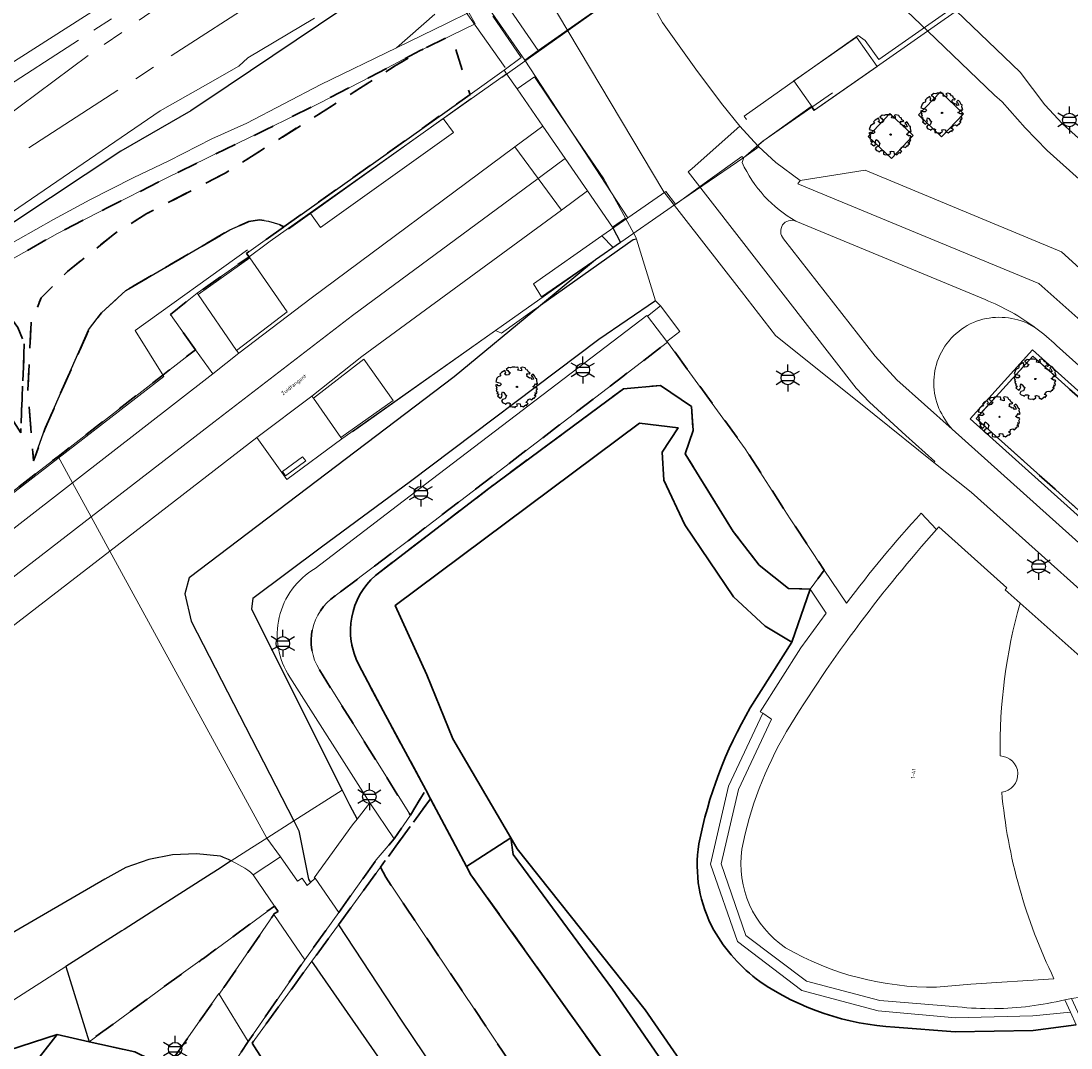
# Model space of a CAD drawing. Extents: x 105780 to 185197, y 477999 to 525027.
# Tile 269 of 562: x 107972 to 108071, y 478384 to 478481. Entities that reach past the tile are written whole.
import ezdxf
from ezdxf.enums import TextEntityAlignment as Align

# ---------------------------------------------------------------- set-up
doc = ezdxf.new("R2010")
doc.units = 0
doc.linetypes.add('AM-AS', pattern=[16, 10, -2, 2, -2])
doc.linetypes.add('XX-HIDDEN', pattern=[4, 2, -2])
for name, color, linetype, lineweight in [('B-GV-GR-BOOM-S', 252, 'Continuous', 25), ('B-GV-GR-GRAS_GAZON-G', 252, 'Continuous', 13), ('B-GV-GR-MATERIAALGRENS-G', 252, 'XX-HIDDEN', 35), ('B-RO-IE-MEUBILAIR_WEGMEUBILAIR-S', 252, 'Continuous', 25), ('B-RO-IE-TERREINAFSCHEIDING_KUNSTMATIG_HEKWERK-G', 252, 'IE-TERREINAFSCHEIDING-KUNSTMATIG', 18), ('B-RO-IE-TERREINAFSCHEIDING_KUNSTMATIG_SCHUTTING-G', 252, 'IE-TERREINAFSCHEIDING-KUNSTMATIG-DICHT', 18), ('B-WE-AM-AS_SPOOR-G', 252, 'AM-AS', 18), ('B-WE-GW-WATERGANG_SLOOT_INSTEEK-G', 252, 'Continuous', 30), ('B-XX-KG-KADASTRAAL_BEBOUWING-G', 252, 'Continuous', 20), ('B1-WE-GW-TALUD_KRUIN-G', 252, 'Continuous', 25), ('B1-WE-KW-KUNSTWERK_DEK-BRUG', 252, 'Continuous', 18), ('B1-WE-KW-KUNSTWERK_PERRON-GV', 252, 'Continuous', 18), ('B1-WE-KW-KUNSTWERK_PIJLER-GV', 252, 'Continuous', 18), ('B1-WE-OG-BEBOUWING-T18', 7, 'Continuous', 18), ('B1-WE-OG-TERREIN_ERF-GV', 252, 'Continuous', 18), ('B1-WE-OG-TOPOGRAFIE-T18', 10, 'Continuous', 18), ('B1-WE-OG-WEG-GV', 7, 'Continuous', 18), ('B1-WE-VH-VERHARDING_ASFALT-GV', 252, 'Continuous', 18), ('B1-WE-VH-VERHARDING_BEDRIJFSVLOERPLAAT-GV', 252, 'Continuous', 18), ('B1-WE-VH-VERHARDING_BETON-GV', 252, 'Continuous', 18), ('B1-WE-VH-VERHARDING_BETONSTRAATSTEEN-GV', 252, 'Continuous', 18), ('B1-WE-VH-VERHARDING_HALFVERHARDING-GV', 252, 'Continuous', 18), ('B1-WE-VH-VERHARDING_HALFVERHARDING_GRIND-GV', 252, 'Continuous', 18), ('B1-WE-VH-VERHARDING_OPEN-GV', 252, 'Continuous', 18), ('B1-WE-VH-VERHARDING_STRAATBAKSTEEN-GV', 252, 'Continuous', 18), ('B1-WE-VH-VERHARDING_TEGEL-GV', 252, 'Continuous', 18)]:
    doc.layers.add(name, color=color, linetype=linetype, lineweight=lineweight)
doc.styles.add('NLCS-ISO', font='NLCS-ISO.ttf')
doc.styles.add('NLCS-ISO-M200-T18', font='NLCS-ISO.ttf', dxfattribs={"height": 0.36})
doc.linetypes.add('IE-TERREINAFSCHEIDING-KUNSTMATIG', pattern='A,4,[82,NLCS.SHX,S=0.75,R=90,X=0,Y=0],4,-2', length=10)
doc.linetypes.add('IE-TERREINAFSCHEIDING-KUNSTMATIG-DICHT', pattern='A,8,-1,[82,NLCS.SHX,S=0.75,R=90,X=0,Y=0],-1', length=10)

# ---------------------------------------------------------------- blocks, each defined once
blk = doc.blocks.new('B-SIE-WEG_LICHTMAST-SO')
at = {"ltscale": 0.1}
for p, q in [((0, 1.27), (0, 2.53)), ((-1.1, 0.63), (-2.19, 1.27)), ((1.1, 0.63), (2.19, 1.27)), ((-1.1, -0.63), (-2.19, -1.27)), ((0, -1.27), (0, -2.53)), ((1.1, -0.63), (2.19, -1.27))]:
    blk.add_line(p, q, dxfattribs=at)
at = {"flags": 128}
for points in [[(-1.16, 0.5), (1.16, 0.5)], [(-1.16, -0.5), (1.16, -0.5)]]:
    blk.add_lwpolyline(points, dxfattribs=at)
at = {"ltscale": 0.1}
blk.add_circle((0, 0), 1.27, dxfattribs=at)
at = {"style": 'NLCS-ISO'}
blk.add_attdef('TYPE', text='', height=1.8, dxfattribs=at).set_placement((0, 2.53), align=Align.BOTTOM_CENTER)
blk = doc.blocks.new('B-SGR-BOOM_06')
at = {"linetype": 'Continuous', "flags": 128}
blk.add_lwpolyline([(1.079, 1.408), (1.012, 1.576), (0.879, 1.626), (0.778, 1.81), (0.509, 1.877), (0.342, 1.81), (0.443, 1.709), (0.426, 1.525), (0.091, 1.592), (0.141, 1.726), (0.074, 1.877), (-0.06, 1.844), (-0.194, 1.877), (-0.462, 1.86), (-0.596, 1.793), (-0.781, 1.826), (-1.016, 1.642), (-0.848, 1.559), (-0.798, 1.458), (-0.63, 1.374), (-0.798, 1.156), (-1.015, 1.106), (-1.166, 1.24), (-1.048, 1.287), (-1.149, 1.542), (-1.451, 1.374), (-1.602, 1.206), (-1.518, 1.139), (-1.602, 1.005), (-1.77, 0.938), (-1.887, 0.821), (-2.004, 0.486), (-1.552, 0.368), (-1.485, 0.218), (-1.602, 0.117), (-1.803, 0.117), (-1.841, 0.222), (-2.037, 0.151), (-1.903, -0.067), (-1.97, -0.151), (-1.887, -0.218), (-1.954, -0.402), (-1.813, -0.473), (-1.887, -0.62), (-1.77, -0.637), (-1.717, -0.683), (-1.848, -0.843), (-1.568, -1.073), (-1.467, -0.972), (-1.384, -0.788), (-1.451, -0.704), (-1.367, -0.47), (-1.25, -0.537), (-1.115, -0.704), (-0.998, -0.804), (-1.115, -1.123), (-1.367, -1.173), (-1.467, -1.358), (-1.333, -1.508), (-1.133, -1.559), (-1.108, -1.609), (-1.082, -1.659), (-0.931, -1.491), (-0.73, -1.491), (-0.63, -1.559), (-0.68, -1.709), (-0.68, -1.844), (-0.462, -1.894), (-0.244, -1.877), (-0.194, -1.978), (-0.093, -1.86), (0.041, -1.793), (-0.024, -1.603), (0.108, -1.559), (0.309, -1.609), (0.342, -1.844), (0.46, -1.826), (0.577, -1.894), (0.828, -1.693), (0.946, -1.742), (0.929, -1.659), (1.063, -1.592), (0.963, -1.491), (0.845, -1.458), (1.03, -1.29), (1.046, -1.19), (1.264, -1.139), (1.415, -1.223), (1.515, -1.123), (1.508, -1.053), (1.649, -1.053), (1.649, -0.955), (1.784, -0.905), (1.784, -0.821), (1.633, -0.821), (1.817, -0.636), (1.7, -0.57), (1.851, -0.62), (1.901, -0.503), (1.817, -0.368), (1.934, -0.184), (1.867, -0.101), (1.7, -0.101), (1.499, 0.034), (1.633, 0.117), (1.75, 0.335), (1.817, 0.235), (1.951, 0.285), (1.867, 0.57), (1.884, 0.755), (1.8, 0.788), (1.666, 1.056), (1.531, 1.205), (1.35, 1.042), (1.465, 0.972), (1.566, 0.721), (1.415, 0.687), (1.331, 0.854), (1.197, 0.822), (1.063, 0.922), (0.895, 1.006), (0.979, 1.073), (0.929, 1.173), (1.012, 1.274), (1.146, 1.223), (1.264, 1.291)], close=True, dxfattribs=at)
blk.add_circle((0, 0), 0.06)
at = {"style": 'NLCS-ISO'}
blk.add_attdef('SOORT', text='', height=0.3, dxfattribs=at).set_placement((0, -0.36), align=Align.TOP_CENTER)

msp = doc.modelspace()

# ---------------------------------------------------------------- linework, layer by layer
at = {"layer": 'B-GV-GR-GRAS_GAZON-G', "flags": 128}
msp.add_lwpolyline([(108001.808, 478482.367), (107991.17, 478475.213), (107987.655, 478472.85), (107981.058, 478469.048), (107971.055, 478462.432), (107963.634, 478457.551), (107956.874, 478453.004), (107956.262, 478451.895), (107960.372, 478454.391), (107964.749, 478457.011), (107969.678, 478459.792), (107974.689, 478462.6), (107978.135, 478464.463), (107982.215, 478466.542), (107985.582, 478468.159), (107989.623, 478470.229), (107992.927, 478471.714), (107999.93, 478475.365), (108007.058, 478478.798), (108010.694, 478481.994)], dxfattribs=at)
for points in [[(108052.403, 478332.129), (108025.226, 478371.991), (108007.879, 478397.812), (108006.057, 478400.525), (108005.546, 478401.465), (108001.584, 478396.037), (108007.501, 478387.023), (108026.163, 478359.332), (108047.647, 478328.302), (108055.711, 478319.237), (108063.443, 478315.237)], [(108047.647, 478328.302), (108026.163, 478359.332), (108007.501, 478387.023), (108001.584, 478396.037), (107999.075, 478392.6), (108018.411, 478364.766), (108041.641, 478330.321), (108041.452, 478326.138), (108055.711, 478319.237)], [(107996.56, 478380.038), (107998.237, 478377.727), (107998.797, 478376.91), (107999.775, 478375.48), (108010.054, 478360.459), (108026.784, 478336.398), (108028.721, 478333.398), (108029.943, 478331.747), (108031.706, 478330.413), (108032.541, 478330.114), (108041.452, 478326.138), (108041.641, 478330.321), (108018.411, 478364.766), (107999.075, 478392.6), (107993.432, 478384.869), (107995.024, 478382.41)]]:
    msp.add_lwpolyline(points, close=True, dxfattribs=at)
at = {"layer": 'B-GV-GR-MATERIAALGRENS-G', "flags": 128}
for points in [[(107996.434, 478461.921), (108014.003, 478474.404), (108012.443, 478479.316), (108012.402, 478479.441), (108012.226, 478479.98), (108009.572, 478478.677), (108006.89, 478477.072), (107990.882, 478466.971), (107983.513, 478463.172), (107980.437, 478461.255), (107976.015, 478457.693), (107973.528, 478455.225), (107972.582, 478452.892), (107972.27, 478446.358), (107972.818, 478439.828), (107973.87, 478442.816), (107978.011, 478452.186), (107979.224, 478453.798), (107981.525, 478455.907), (107991.332, 478461.625), (107993.126, 478462.418), (107994.131, 478462.572), (107994.979, 478462.456), (107996.054, 478462.122)], [(107988.101, 478450.322), (107985.725, 478453.652), (107988.245, 478455.647), (107993.151, 478459.099), (107992.893, 478459.405), (107996.434, 478461.921), (107996.054, 478462.122), (107994.979, 478462.456), (107994.131, 478462.572), (107993.126, 478462.418), (107991.332, 478461.625), (107981.525, 478455.907), (107979.224, 478453.798), (107978.011, 478452.186), (107973.87, 478442.816), (107972.818, 478439.828), (107972.27, 478446.358), (107972.582, 478452.892), (107973.528, 478455.225), (107976.015, 478457.693), (107980.437, 478461.255), (107983.513, 478463.172), (107990.882, 478466.971), (108006.89, 478477.072), (108009.572, 478478.677), (108009.308, 478478.547), (108004.549, 478476.048), (107999.867, 478473.632), (107994.76, 478471.099), (107989.674, 478468.639), (107984.897, 478466.289), (107979.749, 478463.695), (107975.085, 478461.3), (107968.688, 478457.704), (107964.819, 478455.448), (107966.222, 478455.773), (107967.203, 478455.689), (107969.136, 478454.72), (107970.479, 478453.59), (107971.319, 478452.42), (107971.942, 478450.95), (107971.595, 478442.487), (107967.674, 478448.593), (107965.994, 478450.932), (107965.137, 478451.493), (107964.325, 478451.329), (107963.327, 478450.804), (107961.964, 478449.975), (107961.134, 478449.202), (107961.212, 478447.557), (107965.637, 478440.442), (107966.844, 478438.306), (107967.135, 478437.548), (107967.131, 478436.84), (107966.713, 478436.152), (107965.284, 478435.076), (107962.726, 478433.517), (107960.654, 478432.579), (107958.641, 478432.177), (107954.191, 478432.299), (107952.714, 478431.328), (107945.173, 478426.373), (107925.195, 478412.893), (107915.324, 478406.459), (107851.442, 478366.085), (107857.779, 478369.265), (107909.153, 478402.393), (107953.298, 478431.007), (107957.022, 478426.181), (107972.562, 478438.251), (107975.132, 478440.248), (107985.019, 478447.928)], [(107925.195, 478412.893), (107945.173, 478426.373), (107952.714, 478431.328), (107954.191, 478432.299), (107958.641, 478432.177), (107960.654, 478432.579), (107962.726, 478433.517), (107965.284, 478435.076), (107966.713, 478436.152), (107967.131, 478436.84), (107967.135, 478437.548), (107966.844, 478438.306), (107965.637, 478440.442), (107961.212, 478447.557), (107961.134, 478449.202), (107961.964, 478449.975), (107963.327, 478450.804), (107964.325, 478451.329), (107965.137, 478451.493), (107965.994, 478450.932), (107967.674, 478448.593), (107971.595, 478442.487), (107971.942, 478450.95), (107971.319, 478452.42), (107970.479, 478453.59), (107969.136, 478454.72), (107967.203, 478455.689), (107966.222, 478455.773), (107964.819, 478455.448), (107957.7, 478451.03), (107956.713, 478449.987), (107955.946, 478449.022), (107955.134, 478447.086), (107953.948, 478444.898), (107953.802, 478443.814), (107953.977, 478442.827), (107954.817, 478440.098), (107954.885, 478439.056), (107954.443, 478438.155), (107953.664, 478437.449), (107948.047, 478433.801), (107936.347, 478426.542), (107914.365, 478412.672), (107888.3, 478394.87), (107848.205, 478366.914), (107839.288, 478359.987), (107851.442, 478366.085), (107915.324, 478406.459)], [(108061.779, 478443.832), (108084.386, 478423.555), (108085.854, 478425.185), (108085.102, 478425.874), (108085.354, 478426.197), (108087.198, 478428.219), (108087.486, 478428.487), (108088.228, 478427.823), (108089.709, 478429.469), (108067.127, 478449.718)], [(108001.584, 478396.037), (108005.546, 478401.465), (108010.274, 478407.943), (108009.824, 478408.789), (108008.372, 478406.373), (108006.859, 478404.157), (108005.161, 478402.172), (108001.616, 478397.196), (108001.063, 478396.425), (107998.414, 478392.735), (107998.409, 478392.745), (107993.063, 478385.025), (107992.276, 478383.815), (107993.766, 478382.868), (107995.401, 478381.315), (107996.56, 478380.038), (107995.024, 478382.41), (107993.432, 478384.869), (107999.075, 478392.6)], [(108005.546, 478401.465), (108006.057, 478400.525), (108007.879, 478397.812), (108025.226, 478371.991), (108052.403, 478332.129), (108063.443, 478315.237), (108063.387, 478315.055), (108064.477, 478314.649), (108074.028, 478310.002), (108093.974, 478279.231), (108094.205, 478279.777), (108094.958, 478280.421), (108095.991, 478281.174), (108095.214, 478282.286), (108095.448, 478282.445), (108066.728, 478322.981), (108045.038, 478356.013), (108033.761, 478373.186), (108014.095, 478400.768), (108013.677, 478401.54), (108010.274, 478407.943)], [(107995.495, 478397.02), (107995.489, 478397.063), (107995.891, 478397.302), (107995.546, 478397.808), (107988.845, 478392.871), (107988.73, 478392.784), (107986.973, 478391.526), (107984.947, 478390.067), (107978.047, 478385.007), (107982.365, 478384.047), (107985.211, 478382.654), (107985.392, 478382.525), (107990.305, 478389.547), (107990.334, 478389.494)]]:
    msp.add_lwpolyline(points, close=True, dxfattribs=at)
for points in [[(108034.894, 478444.953), (108035.053, 478442.709), (108034.323, 478440.5), (108038.847, 478433.15), (108041.296, 478429.983), (108044.047, 478427.795), (108046.11, 478427.712), (108047.439, 478429.514), (108044.227, 478434.347), (108039.987, 478440.976), (108032.657, 478451.042), (108028.421, 478447.798), (108009.099, 478433), (108001.285, 478427.086)], [(108005.078, 478429.021), (108015.783, 478437.217), (108028.478, 478446.64), (108031.986, 478446.947), (108034.894, 478444.953)], [(107999.791, 478420.114), (108008.372, 478406.373), (108009.824, 478408.789), (108005.798, 478416.236), (108003.517, 478420.562)]]:
    msp.add_lwpolyline(points, dxfattribs=at)
for points in [[(108003.517, 478420.562, -0.345923), (108005.078, 478429.021)], [(108001.285, 478427.086, 0.404489), (107999.791, 478420.114)]]:
    msp.add_lwpolyline(points, format="xyb", dxfattribs=at)
at = {"layer": 'B-RO-IE-TERREINAFSCHEIDING_KUNSTMATIG_HEKWERK-G', "flags": 128}
for points in [[(108040.108, 478472.037), (108039.868, 478472.348), (108050.646, 478479.969), (108051.285, 478479.515), (108052.596, 478477.7), (108065.584, 478486.825)], [(108017.312, 478476.963), (108013.419, 478482.472), (108011.044, 478486.03), (108009.312, 478484.891), (108008.722, 478485.901)], [(108016.998, 478476.024), (108027.696, 478483.628), (108027.636, 478483.769), (108029.6, 478484.911)], [(108048.227, 478474.567), (108041.628, 478470.011)], [(108041.628, 478470.011), (108041.259, 478469.692), (108039.818, 478468.439), (108039.652, 478468.554), (108036.452, 478466.266)], [(108036.452, 478466.266), (108033.443, 478464.051)], [(107756.713, 478301.907), (107779.63, 478319.948), (107793.643, 478331.111), (107800.235, 478335.511), (107830.974, 478353.18), (107851.442, 478366.085), (107915.324, 478406.459), (107925.195, 478412.893), (107953.205, 478431.147), (107956.742, 478425.849), (107985.111, 478447.778), (107982.416, 478452.14), (107993.001, 478459.742)], [(108002.903, 478442.554), (108016.418, 478452.131)]]:
    msp.add_lwpolyline(points, dxfattribs=at)
at = {"layer": 'B-RO-IE-TERREINAFSCHEIDING_KUNSTMATIG_SCHUTTING-G', "flags": 128}
for points in [[(107992.893, 478459.405), (107993.151, 478459.099), (107994.754, 478460.275), (107995.149, 478460.56), (108017.458, 478476.369), (108017.23, 478476.697), (108014.003, 478474.404), (107996.434, 478461.921)], [(107993.234, 478459), (107993.151, 478459.099), (107988.245, 478455.647), (107988.338, 478455.515)]]:
    msp.add_lwpolyline(points, close=True, dxfattribs=at)
for points in [[(108014.12, 478474.034), (107996.862, 478461.695)], [(108045.751, 478390.73), (108040.034, 478395.035), (108037.719, 478401.798), (108039.342, 478408.811), (108042.462, 478415.447), (108042.367, 478415.51), (108041.627, 478416.004), (108038.414, 478409.134), (108036.701, 478401.766), (108039.258, 478394.45), (108045.316, 478389.823), (108052.536, 478387.921), (108059.826, 478387.256), (108067.11, 478387.435), (108070.673, 478387.788), (108070.134, 478388.972)], [(108060.018, 478388.297), (108052.698, 478388.902), (108045.751, 478390.73)], [(108071.753, 478386.966), (108070.777, 478389.07), (108070.134, 478388.972), (108070.673, 478387.788), (108071.209, 478386.608)]]:
    msp.add_lwpolyline(points, dxfattribs=at)
for points in [[(108070.134, 478388.972, -0.058235), (108063.506, 478388.124)], [(108063.506, 478388.124, -0.030658), (108060.018, 478388.297)]]:
    msp.add_lwpolyline(points, format="xyb", dxfattribs=at)
at = {"layer": 'B-WE-AM-AS_SPOOR-G', "flags": 128}
for points in [[(108003.735, 478496.694), (107977.051, 478479.546)], [(108004.121, 478496.244), (107977.973, 478478.073)], [(108007.748, 478492.016), (107994.718, 478483.814), (107969.298, 478467.383), (107949.255, 478454.612)], [(107977.051, 478479.546), (107935.893, 478452.913), (107929.573, 478448.751)], [(107977.973, 478478.073), (107948.247, 478456.062)]]:
    msp.add_lwpolyline(points, dxfattribs=at)
at = {"layer": 'B-WE-GW-WATERGANG_SLOOT_INSTEEK-G', "flags": 128}
for points in [[(108034.894, 478444.953), (108031.986, 478446.947), (108028.478, 478446.64), (108015.783, 478437.217), (108005.078, 478429.021)], [(108003.517, 478420.562), (108005.798, 478416.236), (108009.824, 478408.789), (108010.274, 478407.943), (108013.677, 478401.54), (108017.863, 478404.232), (108012.37, 478413.594), (108009.919, 478419.644), (108006.942, 478426.191), (108030.011, 478443.4), (108033.648, 478442.948), (108032.132, 478440.662), (108032.284, 478438.021), (108034.286, 478433.78), (108038.86, 478426.993), (108041.847, 478424.228), (108044.384, 478422.716), (108046.11, 478427.712), (108044.047, 478427.795), (108041.296, 478429.983), (108038.847, 478433.15), (108034.323, 478440.5), (108035.053, 478442.709), (108034.894, 478444.953)], [(108040.454, 478416.502), (108044.384, 478422.716), (108041.847, 478424.228), (108038.86, 478426.993), (108034.286, 478433.78), (108032.284, 478438.021), (108032.132, 478440.662), (108033.648, 478442.948), (108030.011, 478443.4), (108006.942, 478426.191), (108009.919, 478419.644), (108012.37, 478413.594), (108017.863, 478404.232), (108018.464, 478403.208), (108030.537, 478388.009), (108035.891, 478380.268), (108041.811, 478371.103), (108047.181, 478363.245), (108054.934, 478352.077), (108069.023, 478330.989), (108074.694, 478322.962)], [(108071.209, 478386.608), (108067.16, 478386.067), (108059.783, 478385.943), (108054.106, 478386.374)], [(107971.656, 478381.35), (107975.05, 478385.673), (107968.102, 478383.446), (107965.277, 478381.42), (107941.738, 478365.315), (107929.535, 478357.098), (107834.713, 478293.251)], [(107985.211, 478382.654), (107982.365, 478384.047), (107978.047, 478385.007), (107975.05, 478385.673), (107971.656, 478381.35)]]:
    msp.add_lwpolyline(points, dxfattribs=at)
for points in [[(108005.078, 478429.021, 0.345923), (108003.517, 478420.562)], [(108035.609, 478403.68, -0.08527), (108040.454, 478416.502)], [(108037.023, 478395.538, -0.168265), (108035.609, 478403.68)], [(108041.342, 478390.692, -0.104201), (108037.023, 478395.538)], [(108054.106, 478386.374, -0.136165), (108041.342, 478390.692)]]:
    msp.add_lwpolyline(points, format="xyb", dxfattribs=at)
for points in [[(108099.197, 478284.721), (108076.291, 478319.212), (108057.823, 478346.305), (108046.763, 478361.916), (108027.449, 478389.961), (108018.082, 478402.661), (108017.863, 478404.232), (108013.677, 478401.54), (108014.095, 478400.768), (108033.761, 478373.186), (108045.038, 478356.013), (108066.728, 478322.981), (108095.448, 478282.445), (108096.015, 478281.618), (108096.577, 478282.249), (108096.749, 478281.997)], [(108099.197, 478284.721), (108099.746, 478285.332), (108098.126, 478288.103), (108094.408, 478293.532), (108090.629, 478298.928), (108087.001, 478304.551), (108084.651, 478307.875), (108079.632, 478315.543), (108074.694, 478322.962), (108069.023, 478330.989), (108054.934, 478352.077), (108047.181, 478363.245), (108041.811, 478371.103), (108035.891, 478380.268), (108030.537, 478388.009), (108018.464, 478403.208), (108017.863, 478404.232), (108018.082, 478402.661), (108027.449, 478389.961), (108046.763, 478361.916), (108057.823, 478346.305), (108076.291, 478319.212)]]:
    msp.add_lwpolyline(points, close=True, dxfattribs=at)
at = {"layer": 'B-XX-KG-KADASTRAAL_BEBOUWING-G', "flags": 128}
for points in [[(108020.444, 478478.549), (108012.581, 478490.001), (108011.43, 478489.203), (108012.187, 478488.122), (108011.994, 478488.003), (108019.175, 478477.643)], [(108011.485, 478472.15), (107998.941, 478463.181), (107999.894, 478461.847), (108012.438, 478470.816)], [(108026.444, 478461.071), (108027.509, 478459.951), (108033.386, 478464.041), (108032.497, 478465.237), (108028.889, 478462.754)], [(108026.444, 478461.071), (108020.008, 478456.541), (108020.762, 478455.299), (108027.509, 478459.951)]]:
    msp.add_lwpolyline(points, close=True, dxfattribs=at)
for points in [[(108065.927, 478426.41), (108064.506, 478427.666), (108064.673, 478427.852), (108058.245, 478433.611), (108058.04, 478433.337)], [(108058.038, 478390.158), (108061.261, 478390.421), (108069.12, 478390.954)]]:
    msp.add_lwpolyline(points, dxfattribs=at)
for points in [[(108058.04, 478433.337, 0.022236), (108050.801, 478424.513)], [(108064.036, 478411.973, -0.073628), (108065.927, 478426.41)], [(108050.801, 478424.513, 0.023799), (108043.886, 478414.29)], [(108043.886, 478414.29, 0.084363), (108039.65, 478403.173)], [(108064.187, 478408.566, 0.936596), (108064.036, 478411.973)], [(108069.12, 478390.954, -0.091138), (108064.187, 478408.566)], [(108039.65, 478403.173, 0.285622), (108043.785, 478393.869)], [(108043.785, 478393.869, 0.135056), (108058.038, 478390.158)]]:
    msp.add_lwpolyline(points, format="xyb", dxfattribs=at)
at = {"layer": 'B1-WE-GW-TALUD_KRUIN-G', "flags": 128}
for points in [[(108003.734, 478483.486), (108001.808, 478482.367), (107991.17, 478475.213), (107987.655, 478472.85), (107981.058, 478469.048), (107971.055, 478462.432), (107963.634, 478457.551), (107956.874, 478453.004), (107956.262, 478451.895)], [(107972.818, 478439.828), (107973.87, 478442.816), (107978.011, 478452.186), (107979.224, 478453.798), (107981.525, 478455.907), (107991.332, 478461.625), (107993.126, 478462.418), (107994.131, 478462.572), (107994.979, 478462.456), (107996.054, 478462.122), (107996.434, 478461.921), (108014.003, 478474.404)], [(108027.457, 478461.897), (108028.211, 478460.452), (108025.859, 478458.792), (108020.656, 478454.491)], [(108029.729, 478460.741), (108029.726, 478460.751), (108029.404, 478460.68), (108020.656, 478454.491), (108012.523, 478447.768), (107987.502, 478428.791), (107987.083, 478427.285), (107987.686, 478424.694), (107997.377, 478405.846)], [(108031.523, 478454.927), (108031.524, 478454.924), (108026.176, 478451.273), (108008.373, 478437.895), (108000, 478431.667), (107993.506, 478426.837), (107993.375, 478425.869), (108000, 478412.629), (108001.937, 478408.759), (108002.632, 478407.369), (108003.345, 478406.024)], [(107997.377, 478405.846), (107997.863, 478404.902), (107998.768, 478400.331), (107998.958, 478400.038)], [(107991.475, 478402.076), (107991.194, 478402.214), (107991.047, 478402.28), (107990.898, 478402.343), (107990.749, 478402.404), (107990.6, 478402.464), (107990.449, 478402.521), (107988.183, 478402.749), (107985.909, 478402.641), (107983.675, 478402.199), (107981.53, 478401.433), (107979.522, 478400.36), (107970.055, 478394.842), (107867.326, 478320.812), (107845.013, 478303.761)], [(107991.475, 478402.076), (107990.934, 478401.73), (107990.508, 478401.458), (107988.881, 478400.418), (107984.358, 478397.529), (107981.377, 478395.595), (107981.149, 478395.479), (107975.857, 478392.099), (107978.047, 478385.007)], [(108001.584, 478396.037), (108007.501, 478387.023), (108026.163, 478359.332), (108047.647, 478328.302), (108055.711, 478319.237)], [(108041.452, 478326.138), (108041.641, 478330.321), (108018.411, 478364.766), (107999.075, 478392.6)]]:
    msp.add_lwpolyline(points, dxfattribs=at)
at = {"layer": 'B1-WE-KW-KUNSTWERK_DEK-BRUG', "flags": 128}
msp.add_lwpolyline([(108029.653, 478485.046), (108019.175, 478477.643), (108028.889, 478462.754), (108032.497, 478465.237), (108033.386, 478464.041), (108039.853, 478468.465), (108041.265, 478469.653), (108041.743, 478470.055), (108046.204, 478473.278), (108046.463, 478472.908), (108052.368, 478477.033), (108061.045, 478483.092)], dxfattribs=at)
at = {"layer": 'B1-WE-KW-KUNSTWERK_PERRON-GV', "flags": 128}
msp.add_lwpolyline([(107957.856, 478472.731), (107958.27, 478472.092), (107959.483, 478470.223), (108002.742, 478497.852), (107994.757, 478507.16), (107952.745, 478480.61)], close=True, dxfattribs=at)
at = {"layer": 'B1-WE-KW-KUNSTWERK_PIJLER-GV', "flags": 128}
msp.add_lwpolyline([(108020.076, 478476.078), (108018.445, 478474.953), (108020.886, 478471.416), (108022.995, 478468.362), (108025.099, 478465.313), (108027.457, 478461.897), (108028.676, 478462.739), (108026.633, 478466.432), (108022.475, 478472.528)], close=True, dxfattribs=at)
at = {"layer": 'B1-WE-OG-TERREIN_ERF-GV', "flags": 128}
msp.add_lwpolyline([(107996.601, 478438.412), (107998.499, 478439.821), (107998.201, 478440.222), (107996.303, 478438.813)], close=True, dxfattribs=at)
at = {"layer": 'B1-WE-OG-TERREIN_ERF-GV'}
for points in [[(108056.595, 478434.893, 0.025058), (108049.542, 478426.384)], [(108050.801, 478424.513, -0.022236), (108058.04, 478433.337)], [(108065.927, 478426.41, 0.073628), (108064.036, 478411.973)], [(108043.886, 478414.29, -0.023799), (108050.801, 478424.513)], [(108040.454, 478416.502, 0.08527), (108035.609, 478403.68)], [(108039.65, 478403.173, -0.084363), (108043.886, 478414.29)], [(108064.036, 478411.973, -0.936596), (108064.187, 478408.566)], [(108064.187, 478408.566, 0.091138), (108069.12, 478390.954)], [(108035.609, 478403.68, 0.168265), (108037.023, 478395.538)], [(108043.785, 478393.869, -0.285622), (108039.65, 478403.173)], [(108037.023, 478395.538, 0.104201), (108041.342, 478390.692)], [(108058.038, 478390.158, -0.135056), (108043.785, 478393.869)], [(108041.342, 478390.692, 0.136165), (108054.106, 478386.374)], [(108063.506, 478388.124, 0.058235), (108070.134, 478388.972)], [(108060.018, 478388.297, 0.030658), (108063.506, 478388.124)]]:
    msp.add_lwpolyline(points, format="xyb", dxfattribs=at)
at = {"layer": 'B1-WE-OG-TERREIN_ERF-GV', "flags": 128}
for points in [[(108058.04, 478433.337), (108056.595, 478434.893)], [(108049.542, 478426.384), (108047.439, 478429.514), (108046.11, 478427.712), (108047.609, 478425.449), (108045.233, 478422.194), (108041.391, 478416.127), (108041.627, 478416.004), (108042.367, 478415.51), (108042.462, 478415.447), (108039.342, 478408.811), (108037.719, 478401.798), (108040.034, 478395.035), (108045.751, 478390.73), (108052.698, 478388.902), (108060.018, 478388.297)], [(108047.609, 478425.449), (108046.11, 478427.712), (108044.384, 478422.716), (108040.454, 478416.502)], [(108070.134, 478388.972), (108070.777, 478389.07), (108075.011, 478389.716), (108079.506, 478385.603), (108079.815, 478385.946), (108080.154, 478386.45), (108082.591, 478389.096), (108085.439, 478392.292), (108088.614, 478396.027), (108093.671, 478401.722), (108065.927, 478426.41)], [(108054.106, 478386.374), (108059.783, 478385.943), (108067.16, 478386.067), (108071.209, 478386.608), (108070.673, 478387.788), (108067.11, 478387.435), (108059.826, 478387.256), (108052.536, 478387.921), (108045.316, 478389.823), (108039.258, 478394.45), (108036.701, 478401.766), (108038.414, 478409.134), (108041.627, 478416.004), (108041.391, 478416.127), (108045.233, 478422.194), (108047.609, 478425.449)], [(108069.12, 478390.954), (108061.261, 478390.421), (108058.038, 478390.158)]]:
    msp.add_lwpolyline(points, dxfattribs=at)
at = {"layer": 'B1-WE-OG-WEG-GV', "flags": 128}
for points in [[(108027.457, 478461.897), (108028.211, 478460.452), (108025.859, 478458.792), (108020.656, 478454.491), (108029.404, 478460.68), (108029.726, 478460.751), (108029.663, 478460.956), (108028.676, 478462.739)], [(108031.524, 478454.924), (108031.523, 478454.927), (108029.729, 478460.741), (108029.726, 478460.751), (108029.404, 478460.68), (108020.656, 478454.491), (108012.523, 478447.768), (107987.502, 478428.791), (107987.083, 478427.285), (107987.686, 478424.694), (107997.377, 478405.846), (108001.937, 478408.759), (108000, 478412.629), (107993.375, 478425.869), (107993.506, 478426.837), (108000, 478431.667), (108008.373, 478437.895), (108026.176, 478451.273)], [(108025.859, 478458.792), (108016.418, 478452.131), (108016.965, 478451.88), (108019.883, 478453.944), (108020.656, 478454.491)], [(108020.656, 478454.491), (108019.883, 478453.944), (108016.965, 478451.88), (108016.418, 478452.131), (108001.909, 478441.909), (107996.712, 478438.056), (107993.889, 478442.034), (107980.014, 478431.319), (107994.83, 478404.219), (107997.377, 478405.846), (107987.686, 478424.694), (107987.083, 478427.285), (107987.502, 478428.791), (108012.523, 478447.768)], [(107975.132, 478440.248), (107976.495, 478437.755), (107989.729, 478448.041), (107988.101, 478450.322), (107985.019, 478447.928)], [(108003.345, 478406.024), (108002.632, 478407.369), (108001.937, 478408.759), (107997.377, 478405.846), (107997.863, 478404.902), (107998.768, 478400.331), (107998.958, 478400.038), (107999.38, 478400.425), (107999.28, 478400.48), (108002.908, 478405.465)], [(107997.863, 478404.902), (107997.377, 478405.846), (107994.83, 478404.219), (107996.13, 478402.462), (107997.72, 478400.156), (107998.159, 478400.449), (107998.646, 478399.751), (107998.958, 478400.038), (107998.768, 478400.331)], [(107996.13, 478402.462), (107994.83, 478404.219), (107993.378, 478403.291), (107991.475, 478402.076), (107991.917, 478401.859), (107992.199, 478401.704), (107992.478, 478401.541), (107992.751, 478401.371), (107993.021, 478401.193), (107993.285, 478401.009), (107993.535, 478400.766)], [(107961.745, 478383.083), (107975.857, 478392.099), (107981.149, 478395.479), (107981.377, 478395.595), (107984.358, 478397.529), (107988.881, 478400.418), (107990.508, 478401.458), (107990.934, 478401.73), (107991.475, 478402.076), (107991.194, 478402.214), (107991.047, 478402.28), (107990.898, 478402.343), (107990.749, 478402.404), (107990.6, 478402.464), (107990.449, 478402.521), (107988.183, 478402.749), (107985.909, 478402.641), (107983.675, 478402.199), (107981.53, 478401.433), (107979.522, 478400.36), (107970.055, 478394.842), (107867.326, 478320.812), (107845.013, 478303.761), (107899.293, 478340.452)], [(107993.535, 478400.766), (107993.285, 478401.009), (107993.021, 478401.193), (107992.751, 478401.371), (107992.478, 478401.541), (107992.199, 478401.704), (107991.917, 478401.859), (107991.475, 478402.076), (107990.934, 478401.73), (107990.508, 478401.458), (107988.881, 478400.418), (107984.358, 478397.529), (107981.377, 478395.595), (107981.149, 478395.479), (107975.857, 478392.099), (107978.047, 478385.007), (107984.947, 478390.067), (107986.973, 478391.526), (107988.73, 478392.784), (107988.845, 478392.871), (107995.546, 478397.808)]]:
    msp.add_lwpolyline(points, close=True, dxfattribs=at)
for points in [[(108030.751, 478453.478), (108031.968, 478454.448), (108031.523, 478454.927), (108031.524, 478454.924), (108026.176, 478451.273), (108008.373, 478437.895), (108000, 478431.667), (107993.506, 478426.837), (107993.375, 478425.869), (108000, 478412.629), (108001.937, 478408.759), (108002.632, 478407.369), (108003.345, 478406.024), (108004.535, 478407.545), (107997.002, 478419.426)], [(107999.381, 478429.665), (108007.17, 478435.623), (108030.682, 478453.556), (108030.751, 478453.478)], [(107836.755, 478329.982), (107873.207, 478358.113), (107952.415, 478419.152), (107965.72, 478429.419), (107976.495, 478437.755), (107975.132, 478440.248), (107972.562, 478438.251), (107957.022, 478426.181), (107953.298, 478431.007), (107909.153, 478402.393), (107857.779, 478369.265)], [(107867.326, 478320.812), (107970.055, 478394.842), (107979.522, 478400.36), (107981.53, 478401.433), (107983.675, 478402.199), (107985.909, 478402.641), (107988.183, 478402.749), (107990.449, 478402.521), (107990.6, 478402.464), (107990.749, 478402.404), (107990.898, 478402.343), (107991.047, 478402.28), (107991.194, 478402.214), (107991.475, 478402.076), (107993.378, 478403.291), (107994.83, 478404.219), (107980.014, 478431.319), (107956.813, 478413.449), (107877.601, 478352.41), (107847.886, 478329.449)], [(107834.713, 478293.251), (107929.535, 478357.098), (107941.738, 478365.315), (107965.277, 478381.42), (107968.102, 478383.446), (107975.05, 478385.673), (107978.047, 478385.007), (107975.857, 478392.099), (107961.745, 478383.083), (107899.293, 478340.452), (107845.013, 478303.761)]]:
    msp.add_lwpolyline(points, dxfattribs=at)
at = {"layer": 'B1-WE-OG-WEG-GV'}
msp.add_lwpolyline([(107997.002, 478419.426, -0.429401), (107999.381, 478429.665)], format="xyb", dxfattribs=at)
at = {"layer": 'B1-WE-VH-VERHARDING_ASFALT-GV', "flags": 128}
for points in [[(108039.685, 478467.988), (108039.853, 478468.465), (108041.266, 478469.457), (108041.164, 478469.568), (108039.475, 478471.416), (108034.969, 478467.42), (108034.603, 478467.094), (108050.457, 478446.7), (108051.697, 478445.352), (108055.142, 478442.232), (108057.875, 478439.776), (108057.782, 478439.675), (108061.294, 478436.858), (108078.509, 478421.446), (108098.934, 478403.069), (108100.615, 478401.636)], [(108084.785, 478441.291), (108072.205, 478452.542), (108067.704, 478456.567), (108044.954, 478465.981), (108045.153, 478466.275), (108042.861, 478467.997), (108041.266, 478469.457), (108039.853, 478468.465), (108039.685, 478467.988)], [(108044.752, 478462.451), (108062.615, 478455.046)], [(108102.556, 478404.243), (108097.765, 478408.481), (108059.507, 478442.82), (108054.29, 478447.47), (108052.246, 478449.71), (108043.596, 478460.798)], [(108069.372, 478450.704), (108105.043, 478418.76), (108106.763, 478417.108), (108111.774, 478412.809)]]:
    msp.add_lwpolyline(points, dxfattribs=at)
at = {"layer": 'B1-WE-VH-VERHARDING_ASFALT-GV'}
for points in [[(108039.685, 478467.988, 0.157888), (108044.752, 478462.451)], [(108044.752, 478462.451, -0.157888), (108039.685, 478467.988)], [(108043.596, 478460.798, -0.80623), (108044.752, 478462.451)], [(108062.615, 478455.046, -0.065183), (108067.405, 478452.365)], [(108067.405, 478452.365, -0.03029), (108069.372, 478450.704)]]:
    msp.add_lwpolyline(points, format="xyb", dxfattribs=at)
at = {"layer": 'B1-WE-VH-VERHARDING_BEDRIJFSVLOERPLAAT-GV', "flags": 128}
for points in [[(108079.781, 478450.574), (108074.613, 478455.204), (108069.814, 478459.552), (108051.302, 478467.249), (108045.153, 478466.275), (108044.954, 478465.981), (108067.704, 478456.567), (108072.205, 478452.542), (108084.785, 478441.291), (108098.098, 478429.372), (108111.721, 478417.155), (108114.092, 478419.84)], [(108031.968, 478454.448), (108030.751, 478453.478), (108032.583, 478451.098), (108033.811, 478452.051)], [(108084.413, 478422.976), (108086.413, 478425.216), (108085.354, 478426.197), (108085.102, 478425.874), (108085.854, 478425.185), (108084.386, 478423.555), (108061.779, 478443.832), (108067.127, 478449.718), (108089.709, 478429.469), (108088.228, 478427.823), (108087.486, 478428.487), (108087.198, 478428.219), (108088.262, 478427.262), (108090.275, 478429.503), (108067.095, 478450.296), (108061.196, 478443.793)], [(108006.859, 478404.157), (108004.535, 478407.545), (108003.345, 478406.024), (108002.908, 478405.465), (107999.28, 478400.48), (107999.38, 478400.425), (108001.616, 478397.196), (108005.161, 478402.172)], [(107999.38, 478400.425), (107998.958, 478400.038), (107998.646, 478399.751), (107998.159, 478400.449), (107997.72, 478400.156), (107996.13, 478402.462), (107993.535, 478400.766), (107995.546, 478397.808), (107995.891, 478397.302), (107995.489, 478397.063), (107995.495, 478397.02), (107998.409, 478392.745), (107998.414, 478392.735), (108001.063, 478396.425), (108001.616, 478397.196)], [(107995.495, 478397.02), (107990.334, 478389.494), (107993.063, 478385.025), (107998.409, 478392.745)]]:
    msp.add_lwpolyline(points, close=True, dxfattribs=at)
at = {"layer": 'B1-WE-VH-VERHARDING_BETON-GV', "flags": 128}
for points in [[(108020.32, 478485.342), (108032.312, 478465.215), (108039.613, 478455.81), (108042.836, 478451.66), (108052.154, 478444.19), (108057.782, 478439.675), (108057.875, 478439.776), (108055.142, 478442.232), (108051.697, 478445.352), (108050.457, 478446.7), (108034.603, 478467.094), (108034.969, 478467.42), (108039.475, 478471.416), (108037.73, 478473.546), (108035.323, 478476.795), (108032.174, 478481.196), (108024.577, 478494.857)], [(108029.653, 478485.046), (108020.444, 478478.549), (108019.175, 478477.643), (108028.889, 478462.754), (108032.497, 478465.237), (108033.386, 478464.041), (108039.853, 478468.465), (108041.265, 478469.653), (108041.743, 478470.055), (108046.204, 478473.278), (108046.463, 478472.908), (108052.368, 478477.033), (108061.045, 478483.092)], [(108062.615, 478455.046), (108044.752, 478462.451)], [(108043.596, 478460.798), (108052.246, 478449.71), (108054.29, 478447.47), (108059.507, 478442.82)], [(108066.592, 478452.827), (108067.405, 478452.365)]]:
    msp.add_lwpolyline(points, dxfattribs=at)
for points in [[(108046.516, 478472.918), (108052.418, 478477.053), (108050.473, 478479.829), (108044.57, 478475.694)], [(108018.24, 478469.48), (108020.886, 478471.416), (108018.445, 478474.953), (108017.458, 478476.369), (107995.149, 478460.56), (107994.754, 478460.275), (107993.151, 478459.099), (107993.234, 478459), (107996.736, 478453.878), (107991.975, 478450.25), (107992.187, 478449.991), (107999, 478455.17)], [(108020.886, 478471.416), (108018.24, 478469.48), (108020.437, 478466.483), (108022.432, 478467.955), (108022.995, 478468.362)], [(108020.437, 478466.483), (108018.24, 478469.48), (107999, 478455.17), (107992.187, 478449.991), (107989.729, 478448.041), (107976.495, 478437.755), (107978.251, 478434.543), (107989.833, 478443.495), (108002.917, 478453.558)], [(108022.995, 478468.362), (108022.432, 478467.955), (108020.437, 478466.483), (108022.624, 478463.498), (108025.099, 478465.313)], [(108022.624, 478463.498), (108020.437, 478466.483), (108002.917, 478453.558), (107989.833, 478443.495), (107978.251, 478434.543), (107980.014, 478431.319), (107993.889, 478442.034), (107999.079, 478445.947), (108003.788, 478449.693)], [(108025.859, 478458.792), (108028.211, 478460.452), (108027.457, 478461.897), (108025.099, 478465.313), (108022.624, 478463.498), (108003.788, 478449.693), (107999.079, 478445.947), (107999.247, 478445.731), (108003.974, 478449.419), (108006.739, 478445.516), (108001.82, 478442.037), (108001.909, 478441.909), (108016.418, 478452.131)], [(107993.234, 478459), (107988.338, 478455.515), (107991.975, 478450.25), (107996.736, 478453.878)], [(108003.974, 478449.419), (107999.247, 478445.731), (108001.82, 478442.037), (108006.739, 478445.516)], [(107978.251, 478434.543), (107976.495, 478437.755), (107965.72, 478429.419), (107952.415, 478419.152), (107954.613, 478416.302), (107970.486, 478428.541)], [(107980.014, 478431.319), (107978.251, 478434.543), (107970.486, 478428.541), (107954.613, 478416.302), (107956.813, 478413.449)]]:
    msp.add_lwpolyline(points, close=True, dxfattribs=at)
at = {"layer": 'B1-WE-VH-VERHARDING_BETON-GV'}
for points in [[(108044.752, 478462.451, 0.80623), (108043.596, 478460.798)], [(108067.405, 478452.365, 0.065183), (108062.615, 478455.046)], [(108058.213, 478449.491, -0.207444), (108061.812, 478453.014)], [(108061.812, 478453.014, -0.1885), (108066.592, 478452.827)], [(108058.264, 478444.775, -0.193222), (108058.213, 478449.491)], [(108059.507, 478442.82, -0.074476), (108058.264, 478444.775)]]:
    msp.add_lwpolyline(points, format="xyb", dxfattribs=at)
at = {"layer": 'B1-WE-VH-VERHARDING_BETONSTRAATSTEEN-GV', "flags": 128}
for points in [[(107988.338, 478455.515), (107988.245, 478455.647), (107985.725, 478453.652), (107988.101, 478450.322), (107989.729, 478448.041), (107992.187, 478449.991), (107991.975, 478450.25)], [(108001.909, 478441.909), (108001.82, 478442.037), (107999.247, 478445.731), (107999.079, 478445.947), (107993.889, 478442.034), (107996.712, 478438.056)], [(107996.601, 478438.412), (107996.303, 478438.813), (107998.201, 478440.222), (107998.499, 478439.821)]]:
    msp.add_lwpolyline(points, close=True, dxfattribs=at)
at = {"layer": 'B1-WE-VH-VERHARDING_HALFVERHARDING-GV', "flags": 128}
for points in [[(108002.742, 478497.852), (107959.483, 478470.223), (107958.27, 478472.092), (107956.619, 478471.007), (107956.201, 478471.636), (107957.856, 478472.731), (107952.745, 478480.61), (107994.757, 478507.16)], [(107867.18, 478393.648), (107874.027, 478398.084), (107886.947, 478406.188), (107895.499, 478411.61), (107905.013, 478417.713), (107912.946, 478422.743), (107923.902, 478429.931), (107933.892, 478436.816), (107941.163, 478441.657), (107949.651, 478447.598), (107955.898, 478451.658), (107956.715, 478453.115), (107962.248, 478457.482), (107984.751, 478472.868), (107989.027, 478475.293), (107992.169, 478477.065), (107993.03, 478477.879), (107999.336, 478481.626)]]:
    msp.add_lwpolyline(points, dxfattribs=at)
at = {"layer": 'B1-WE-VH-VERHARDING_HALFVERHARDING_GRIND-GV', "flags": 128}
for points in [[(108058.408, 478474.662), (108056.324, 478472.497), (108058.498, 478470.405), (108060.582, 478472.57)], [(108053.771, 478468.371), (108055.823, 478470.552), (108053.633, 478472.613), (108051.581, 478470.432)]]:
    msp.add_lwpolyline(points, close=True, dxfattribs=at)
at = {"layer": 'B1-WE-VH-VERHARDING_OPEN-GV', "flags": 128}
msp.add_lwpolyline([(107968.688, 478457.704), (107975.085, 478461.3), (107979.749, 478463.695), (107984.897, 478466.289), (107989.674, 478468.639), (107994.76, 478471.099), (107999.867, 478473.632), (108004.549, 478476.048), (108009.308, 478478.547), (108009.572, 478478.677), (108012.226, 478479.98), (108014.48, 478481.087), (108013.894, 478482.143), (108011.846, 478481.141), (108007.058, 478478.798), (107999.93, 478475.365), (107992.927, 478471.714), (107989.623, 478470.229), (107985.582, 478468.159), (107982.215, 478466.542), (107978.135, 478464.463), (107974.689, 478462.6), (107969.678, 478459.792)], dxfattribs=at)
at = {"layer": 'B1-WE-VH-VERHARDING_STRAATBAKSTEEN-GV', "flags": 128}
for points in [[(108024.577, 478494.857), (108032.174, 478481.196), (108035.323, 478476.795), (108037.73, 478473.546), (108039.475, 478471.416), (108041.164, 478469.568), (108041.266, 478469.457), (108042.861, 478467.997), (108045.153, 478466.275), (108051.302, 478467.249), (108069.814, 478459.552), (108074.613, 478455.204)], [(108056.595, 478434.893), (108058.04, 478433.337), (108058.245, 478433.611), (108064.673, 478427.852), (108064.506, 478427.666), (108065.927, 478426.41), (108093.671, 478401.722), (108098.934, 478403.069), (108078.509, 478421.446), (108061.294, 478436.858), (108057.782, 478439.675), (108052.154, 478444.19), (108042.836, 478451.66), (108039.613, 478455.81), (108032.312, 478465.215), (108020.32, 478485.342)], [(108083.878, 478455.323), (108068.46, 478469.122), (108066.384, 478471.263), (108064.233, 478473.712), (108063.511, 478474.34), (108057.19, 478480.4), (108052.577, 478484.823)], [(108059.897, 478482.29), (108065.934, 478476.503), (108068.266, 478473.43), (108069.937, 478471.651), (108085.827, 478457.372)], [(108016.146, 478481.813), (108018.841, 478477.905), (108017.23, 478476.697), (108017.458, 478476.369), (108018.445, 478474.953), (108020.076, 478476.078), (108022.475, 478472.528), (108026.633, 478466.432), (108028.676, 478462.739), (108029.663, 478460.956), (108029.726, 478460.751), (108029.729, 478460.741), (108031.523, 478454.927), (108031.968, 478454.448), (108033.811, 478452.051), (108032.583, 478451.098), (108032.657, 478451.042), (108039.987, 478440.976), (108044.227, 478434.347), (108047.439, 478429.514), (108049.542, 478426.384)], [(108032.657, 478451.042), (108032.583, 478451.098), (108030.751, 478453.478), (108030.682, 478453.556), (108007.17, 478435.623), (107999.381, 478429.665)], [(108001.285, 478427.086), (108009.099, 478433), (108028.421, 478447.798), (108032.657, 478451.042)], [(107997.002, 478419.426), (108004.535, 478407.545), (108006.859, 478404.157), (108008.372, 478406.373), (107999.791, 478420.114)]]:
    msp.add_lwpolyline(points, dxfattribs=at)
for points in [[(108046.516, 478472.918), (108044.57, 478475.694), (108050.473, 478479.829), (108052.418, 478477.053)], [(108058.408, 478474.662), (108060.582, 478472.57), (108058.498, 478470.405), (108056.324, 478472.497)], [(108053.771, 478468.371), (108051.581, 478470.432), (108053.633, 478472.613), (108055.823, 478470.552)], [(107992.276, 478383.815), (107993.063, 478385.025), (107990.334, 478389.494), (107990.305, 478389.547), (107985.392, 478382.525), (107983.945, 478380.409), (107987.774, 478377.701), (107989.202, 478379.76), (107989.421, 478379.619), (107989.792, 478380.168)]]:
    msp.add_lwpolyline(points, close=True, dxfattribs=at)
at = {"layer": 'B1-WE-VH-VERHARDING_STRAATBAKSTEEN-GV'}
for points in [[(108049.542, 478426.384, -0.025058), (108056.595, 478434.893)], [(107999.381, 478429.665, 0.429401), (107997.002, 478419.426)], [(107999.791, 478420.114, -0.404489), (108001.285, 478427.086)]]:
    msp.add_lwpolyline(points, format="xyb", dxfattribs=at)
at = {"layer": 'B1-WE-VH-VERHARDING_TEGEL-GV', "flags": 128}
for points in [[(108052.577, 478484.823), (108057.19, 478480.4), (108063.511, 478474.34), (108064.233, 478473.712), (108066.384, 478471.263), (108068.46, 478469.122), (108083.878, 478455.323)], [(108085.827, 478457.372), (108069.937, 478471.651), (108068.266, 478473.43), (108065.934, 478476.503), (108059.897, 478482.29)], [(108067.405, 478452.365), (108066.592, 478452.827)], [(108106.763, 478417.108), (108105.043, 478418.76), (108069.372, 478450.704)], [(108059.507, 478442.82), (108097.765, 478408.481)]]:
    msp.add_lwpolyline(points, dxfattribs=at)
at = {"layer": 'B1-WE-VH-VERHARDING_TEGEL-GV'}
for points in [[(108061.812, 478453.014, 0.207444), (108058.213, 478449.491)], [(108066.592, 478452.827, 0.1885), (108061.812, 478453.014)], [(108069.372, 478450.704, 0.03029), (108067.405, 478452.365)], [(108058.213, 478449.491, 0.193222), (108058.264, 478444.775)], [(108058.264, 478444.775, 0.074476), (108059.507, 478442.82)]]:
    msp.add_lwpolyline(points, format="xyb", dxfattribs=at)
at = {"layer": 'B1-WE-VH-VERHARDING_TEGEL-GV', "flags": 128}
msp.add_lwpolyline([(108085.354, 478426.197), (108086.413, 478425.216), (108084.413, 478422.976), (108061.196, 478443.793), (108067.095, 478450.296), (108090.275, 478429.503), (108088.262, 478427.262), (108087.198, 478428.219)], close=True, dxfattribs=at)

# ---------------------------------------------------------------- block references
at = {"layer": 'B-GV-GR-BOOM-S', "linetype": 'Continuous', "lineweight": 0}
for p in [(108058.557, 478472.667), (108053.695, 478470.621), (108067.366, 478447.556), (108018.431, 478446.806), (108063.976, 478443.983)]:
    msp.add_blockref('B-SGR-BOOM_06', p, dxfattribs=at)
at = {"layer": 'B-RO-IE-MEUBILAIR_WEGMEUBILAIR-S', "xscale": 0.5, "yscale": 0.5, "zscale": 0.5}
for p in [(108070.573, 478472.003), (108024.652, 478448.409), (108043.993, 478447.651), (108009.362, 478436.783), (108067.672, 478429.863), (107996.337, 478422.6), (108004.505, 478408.129), (107986.171, 478384.3)]:
    msp.add_blockref('B-SIE-WEG_LICHTMAST-SO', p, dxfattribs=at)

# ---------------------------------------------------------------- texts
at = {"layer": 'B1-WE-OG-BEBOUWING-T18', "style": 'NLCS-ISO-M200-T18'}
msp.add_text('1-41', height=0.36, rotation=83.1, dxfattribs=at).set_placement((108055.85, 478410.307), align=Align.MIDDLE)
at = {"layer": 'B1-WE-OG-TOPOGRAFIE-T18', "style": 'NLCS-ISO-M200-T18'}
msp.add_text('Zuidtangent', height=0.36, rotation=38.1, dxfattribs=at).set_placement((107997.4, 478446.978), align=Align.MIDDLE)

doc.saveas('drawing.dxf')
